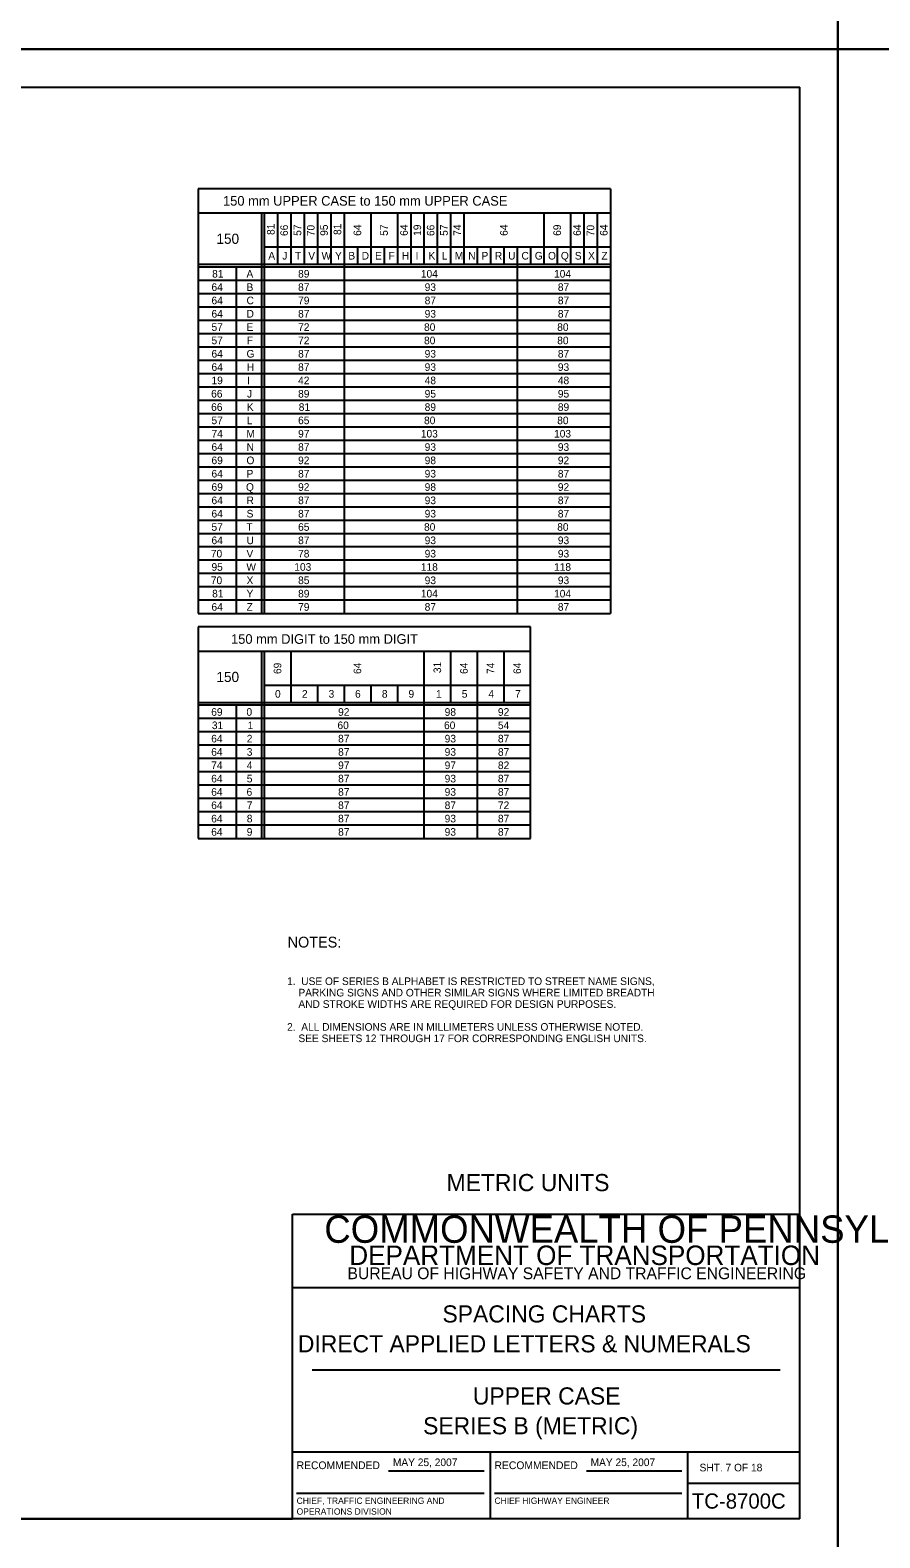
# Model space of a CAD drawing. Extents: x 637580 to 641849, y 297270 to 299646.
# Drawn here: x 638944 to 639279, y 297871 to 298465 of the extents above; entities that cross this region are included whole.
import ezdxf

# ---------------------------------------------------------------- set-up
doc = ezdxf.new("R2010")
doc.units = 0
for name, color, linetype in [('1', 7, 'Continuous'), ('2', 7, 'Continuous'), ('XCS-GRID-HVGL', 7, 'Continuous')]:
    doc.layers.add(name, color=color, linetype=linetype)

msp = doc.modelspace()

# ---------------------------------------------------------------- linework, layer by layer
at = {"layer": '1'}
for p, q in [((638461.31, 298442.63), (639247.31, 298442.63)), ((639247.31, 297878.63), (639247.31, 298442.63)), ((639047.31, 297878.63), (639047.31, 297998.63)), ((639047.31, 297998.63), (639247.31, 297998.63)), ((639247.31, 297969.63), (639047.31, 297969.63)), ((639055.06, 297937.31), (639239.56, 297937.31)), ((639047.31, 297905), (639247.31, 297905)), ((639125.31, 297905), (639125.31, 297878.63)), ((639203.19, 297878.63), (639203.19, 297905)), ((639085.24, 297897.57), (639122.87, 297897.57)), ((639163.24, 297897.57), (639200.87, 297897.57)), ((639203.19, 297892.63), (639247.31, 297892.63)), ((639048.99, 297888.68), (639122.87, 297888.68)), ((639126.99, 297888.68), (639200.87, 297888.68)), ((639247.31, 297878.63), (638461.31, 297878.63)), ((638461.31, 297878.63), (639047.31, 297878.63))]:
    msp.add_line(p, q, dxfattribs=at)
at = {"layer": '2'}
for p, q in [((639172.69, 298402.63), (639010.19, 298402.63)), ((639010.19, 298402.63), (639010.19, 298235.25)), ((639172.69, 298402.63), (639172.69, 298235.25)), ((639010.19, 298393.13), (639172.69, 298393.13)), ((639035.19, 298393.13), (639035.19, 298235.25)), ((639036.19, 298393.13), (639036.19, 298235.25)), ((639041.44, 298393.13), (639041.44, 298372.75)), ((639046.69, 298393.13), (639046.69, 298372.75)), ((639051.94, 298393.13), (639051.94, 298372.75)), ((639057.19, 298393.13), (639057.19, 298372.75)), ((639062.44, 298393.13), (639062.44, 298372.75)), ((639067.69, 298393.13), (639067.69, 298235.25)), ((639078.19, 298393.13), (639078.19, 298372.75)), ((639088.69, 298393.13), (639088.69, 298372.75)), ((639093.94, 298393.13), (639093.94, 298372.75)), ((639099.19, 298393.13), (639099.19, 298372.75)), ((639104.44, 298393.13), (639104.44, 298372.75)), ((639109.69, 298393.13), (639109.69, 298372.75)), ((639114.94, 298393.13), (639114.94, 298372.75)), ((639146.44, 298393.13), (639146.44, 298372.75)), ((639156.94, 298393.13), (639156.94, 298372.75)), ((639162.19, 298393.13), (639162.19, 298372.75)), ((639167.44, 298393.13), (639167.44, 298372.75)), ((639036.19, 298379.75), (639172.69, 298379.75)), ((639072.94, 298379.75), (639072.94, 298372.75)), ((639083.44, 298379.75), (639083.44, 298372.75)), ((639120.19, 298379.75), (639120.19, 298372.75)), ((639125.44, 298379.75), (639125.44, 298372.75)), ((639130.69, 298379.75), (639130.69, 298372.75)), ((639130.69, 298379.75), (639130.69, 298372.75)), ((639135.94, 298379.75), (639135.94, 298235.25)), ((639141.19, 298379.75), (639141.19, 298372.75)), ((639151.69, 298379.75), (639151.69, 298372.75)), ((639172.69, 298372.75), (639010.19, 298372.75)), ((639172.69, 298371.75), (639010.19, 298371.75)), ((639172.69, 298366.5), (639010.19, 298366.5)), ((639025.19, 298371.75), (639025.19, 298235.25)), ((639172.69, 298361.25), (639010.19, 298361.25)), ((639172.69, 298356), (639010.19, 298356)), ((639172.69, 298350.75), (639010.19, 298350.75)), ((639172.69, 298345.5), (639010.19, 298345.5)), ((639172.69, 298340.25), (639010.19, 298340.25)), ((639172.69, 298335), (639010.19, 298335)), ((639172.69, 298329.75), (639010.19, 298329.75)), ((639172.69, 298324.5), (639010.19, 298324.5)), ((639172.69, 298319.25), (639010.19, 298319.25)), ((639172.69, 298314), (639010.19, 298314)), ((639172.69, 298308.75), (639010.19, 298308.75)), ((639172.69, 298303.5), (639010.19, 298303.5)), ((639172.69, 298298.25), (639010.19, 298298.25)), ((639172.69, 298293), (639010.19, 298293)), ((639172.69, 298287.75), (639010.19, 298287.75)), ((639172.69, 298282.5), (639010.19, 298282.5)), ((639172.69, 298277.25), (639010.19, 298277.25)), ((639172.69, 298272), (639010.19, 298272)), ((639172.69, 298266.75), (639010.19, 298266.75)), ((639172.69, 298261.5), (639010.19, 298261.5)), ((639172.69, 298256.25), (639010.19, 298256.25)), ((639172.69, 298251), (639010.19, 298251)), ((639172.69, 298245.75), (639010.19, 298245.75)), ((639172.69, 298240.5), (639010.19, 298240.5)), ((639010.19, 298235.25), (639010.19, 298235.25)), ((639010.19, 298235.25), (639172.69, 298235.25)), ((639141.19, 298230), (639010.19, 298230)), ((639010.19, 298230), (639010.19, 298146.63)), ((639141.19, 298146.63), (639141.19, 298230)), ((639010.19, 298220.5), (639141.19, 298220.5)), ((639035.19, 298220.5), (639035.19, 298146.63)), ((639036.19, 298220.5), (639036.19, 298146.63)), ((639046.69, 298220.5), (639046.69, 298200.13)), ((639099.19, 298220.5), (639099.19, 298146.63)), ((639109.69, 298220.5), (639109.69, 298200.13)), ((639120.19, 298220.5), (639120.19, 298146.63)), ((639130.69, 298220.5), (639130.69, 298200.13)), ((639036.19, 298207.13), (639141.19, 298207.13)), ((639057.19, 298207.13), (639057.19, 298200.13)), ((639067.69, 298207.13), (639067.69, 298200.13)), ((639078.19, 298207.13), (639078.19, 298200.13)), ((639088.69, 298207.13), (639088.69, 298200.13)), ((639141.19, 298200.13), (639010.19, 298200.13)), ((639141.19, 298199.13), (639010.19, 298199.13)), ((639025.19, 298199.13), (639025.19, 298146.63)), ((639141.19, 298193.88), (639010.19, 298193.88)), ((639141.19, 298188.63), (639010.19, 298188.63)), ((639141.19, 298183.38), (639010.19, 298183.38)), ((639141.19, 298178.13), (639010.19, 298178.13)), ((639141.19, 298172.88), (639010.19, 298172.88)), ((639141.19, 298167.63), (639010.19, 298167.63)), ((639141.19, 298162.38), (639010.19, 298162.38)), ((639141.19, 298157.13), (639010.19, 298157.13)), ((639141.19, 298151.88), (639010.19, 298151.88)), ((639010.19, 298146.63), (639141.19, 298146.63))]:
    msp.add_line(p, q, dxfattribs=at)
at = {"layer": 'XCS-GRID-HVGL'}
for points in [[(638421.31, 299051.63), (639262.31, 299051.63), (639262.31, 298457.63), (638421.31, 298457.63)], [(639262.31, 299051.63), (640103.31, 299051.63), (640103.31, 298457.63), (639262.31, 298457.63)], [(638421.31, 298457.63), (639262.31, 298457.63), (639262.31, 297863.63), (638421.31, 297863.63)], [(639262.31, 298457.63), (640103.31, 298457.63), (640103.31, 297863.63), (639262.31, 297863.63)]]:
    msp.add_lwpolyline(points, close=True, dxfattribs=at)

# ---------------------------------------------------------------- texts
at = {"layer": '1'}
for s, height, p in [('COMMONWEALTH OF PENNSYLVANIA', 10.7828, (639059.9, 297987.36)), ('DEPARTMENT OF TRANSPORTATION', 7.6837, (639069.76, 297978.61)), ('BUREAU OF HIGHWAY SAFETY AND TRAFFIC ENGINEERING', 4.6253, (639069.04, 297973.04)), ('SPACING CHARTS', 6.75, (639106.47, 297955.97)), ('DIRECT APPLIED LETTERS & NUMERALS', 6.75, (639049.47, 297944.22)), ('UPPER CASE', 6.75, (639118.47, 297923.66)), ('SERIES B (METRIC)', 6.75, (639098.84, 297911.91)), ('RECOMMENDED', 3.048, (639048.99, 297898.2)), ('RECOMMENDED', 3.048, (639126.99, 297898.2)), ('SHT. 7 OF 18', 3, (639207.82, 297897.31)), ('CHIEF, TRAFFIC ENGINEERING AND', 2.5, (639048.99, 297884.51)), ('CHIEF HIGHWAY ENGINEER', 2.5, (639126.99, 297884.51)), ('TC-8700C', 6, (639204.77, 297882.63)), ('OPERATIONS DIVISION', 2.5, (639048.99, 297880.26))]:
    msp.add_text(s, height=height, dxfattribs=at).set_placement(p)
at = {"layer": '2'}
for s, height, p in [('150 mm UPPER CASE to 150 mm UPPER CASE', 3.8, (639019.97, 298395.98)), ('150', 4, (639017.38, 298380.94)), ('A', 3, (639037.83, 298374.75)), ('J', 3, (639043.32, 298374.75)), ('T', 3, (639048.32, 298374.75)), ('V', 3, (639053.58, 298374.75)), ('W', 3, (639058.81, 298374.75)), ('Y', 3, (639064.12, 298374.75)), ('B', 3, (639069.38, 298374.75)), ('D', 3, (639074.63, 298374.75)), ('E', 3, (639079.89, 298374.75)), ('F', 3, (639085.2, 298374.75)), ('H', 3, (639090.46, 298374.75)), ('I', 3, (639095.88, 298374.75)), ('K', 3, (639100.96, 298374.75)), ('L', 3, (639106.21, 298374.75)), ('M', 3, (639111.31, 298374.75)), ('N', 3, (639116.63, 298374.75)), ('P', 3, (639121.88, 298374.75)), ('R', 3, (639127.13, 298374.75)), ('U', 3, (639132.37, 298374.75)), ('C', 3, (639137.63, 298374.75)), ('G', 3, (639142.88, 298374.75)), ('O', 3, (639148.08, 298374.75)), ('Q', 3, (639153.15, 298374.75)), ('S', 3, (639158.64, 298374.75)), ('X', 3, (639163.87, 298374.75)), ('Z', 3, (639169.13, 298374.75)), ('81', 3, (639015.68, 298367.63)), ('A', 3, (639029.21, 298367.63)), ('89', 3, (639049.57, 298367.63)), ('104', 3, (639097.96, 298367.63)), ('104', 3, (639150.46, 298367.63)), ('64', 3, (639015.43, 298362.38)), ('B', 3, (639029.25, 298362.38)), ('87', 3, (639049.57, 298362.38)), ('93', 3, (639099.46, 298362.38)), ('87', 3, (639151.96, 298362.38)), ('64', 3, (639015.43, 298357.13)), ('64', 3, (639015.43, 298351.88)), ('C', 3, (639029.25, 298357.13)), ('D', 3, (639029.25, 298351.88)), ('87', 3, (639049.57, 298351.88)), ('79', 3, (639049.57, 298357.13)), ('87', 3, (639099.46, 298357.13)), ('93', 3, (639099.46, 298351.88)), ('87', 3, (639151.96, 298357.13)), ('87', 3, (639151.96, 298351.88)), ('57', 3, (639015.43, 298346.63)), ('E', 3, (639029.27, 298346.63)), ('72', 3, (639049.57, 298346.63)), ('80', 3, (639099.21, 298346.63)), ('80', 3, (639151.71, 298346.63)), ('57', 3, (639015.43, 298341.38)), ('F', 3, (639029.32, 298341.38)), ('72', 3, (639049.57, 298341.38)), ('80', 3, (639099.21, 298341.38)), ('80', 3, (639151.71, 298341.38)), ('64', 3, (639015.43, 298336.13)), ('G', 3, (639029.25, 298336.13)), ('87', 3, (639049.57, 298336.13)), ('93', 3, (639099.46, 298336.13)), ('87', 3, (639151.96, 298336.13)), ('64', 3, (639015.43, 298330.88)), ('H', 3, (639029.34, 298330.88)), ('87', 3, (639049.57, 298330.88)), ('93', 3, (639099.46, 298330.88)), ('93', 3, (639151.96, 298330.88)), ('19', 3, (639015.43, 298325.63)), ('I', 3, (639029.5, 298325.63)), ('42', 3, (639049.57, 298325.63)), ('48', 3, (639099.46, 298325.63)), ('48', 3, (639151.96, 298325.63)), ('66', 3, (639015.3, 298320.38)), ('J', 3, (639029.44, 298320.38)), ('89', 3, (639049.57, 298320.38)), ('95', 3, (639099.46, 298320.38)), ('95', 3, (639151.96, 298320.38)), ('66', 3, (639015.3, 298315.13)), ('57', 3, (639015.43, 298309.88)), ('K', 3, (639029.34, 298315.13)), ('L', 3, (639029.34, 298309.88)), ('65', 3, (639049.57, 298309.88)), ('81', 3, (639049.82, 298315.13)), ('80', 3, (639099.21, 298309.88)), ('89', 3, (639099.46, 298315.13)), ('80', 3, (639151.71, 298309.88)), ('89', 3, (639151.96, 298315.13)), ('74', 3, (639015.43, 298304.63)), ('M', 3, (639029.18, 298304.63)), ('97', 3, (639049.57, 298304.63)), ('103', 3, (639097.96, 298304.63)), ('103', 3, (639150.46, 298304.63)), ('64', 3, (639015.43, 298299.38)), ('N', 3, (639029.25, 298299.38)), ('87', 3, (639049.57, 298299.38)), ('93', 3, (639099.46, 298299.38)), ('93', 3, (639151.96, 298299.38)), ('69', 3, (639015.43, 298294.13)), ('O', 3, (639029.21, 298294.13)), ('92', 3, (639049.57, 298294.13)), ('98', 3, (639099.46, 298294.13)), ('92', 3, (639151.96, 298294.13)), ('64', 3, (639015.43, 298288.88)), ('P', 3, (639029.25, 298288.88)), ('87', 3, (639049.57, 298288.88)), ('93', 3, (639099.46, 298288.88)), ('87', 3, (639151.96, 298288.88)), ('69', 3, (639015.43, 298283.63)), ('Q', 3, (639029.03, 298283.63)), ('92', 3, (639049.57, 298283.63)), ('98', 3, (639099.46, 298283.63)), ('92', 3, (639151.96, 298283.63)), ('64', 3, (639015.43, 298278.38)), ('R', 3, (639029.25, 298278.38)), ('87', 3, (639049.57, 298278.38)), ('93', 3, (639099.46, 298278.38)), ('87', 3, (639151.96, 298278.38)), ('64', 3, (639015.43, 298273.13)), ('S', 3, (639029.27, 298273.13)), ('87', 3, (639049.57, 298273.13)), ('93', 3, (639099.46, 298273.13)), ('87', 3, (639151.96, 298273.13)), ('57', 3, (639015.43, 298267.88)), ('64', 3, (639015.43, 298262.63)), ('T', 3, (639029.19, 298267.88)), ('U', 3, (639029.24, 298262.63)), ('87', 3, (639049.57, 298262.63)), ('65', 3, (639049.57, 298267.88)), ('80', 3, (639099.21, 298267.88)), ('93', 3, (639099.46, 298262.63)), ('80', 3, (639151.71, 298267.88)), ('93', 3, (639151.96, 298262.63)), ('70', 3, (639015.18, 298257.38)), ('V', 3, (639029.21, 298257.38)), ('78', 3, (639049.57, 298257.38)), ('93', 3, (639099.46, 298257.38)), ('93', 3, (639151.96, 298257.38)), ('95', 3, (639015.43, 298252.13)), ('W', 3, (639029.18, 298252.13)), ('103', 3, (639048.07, 298252.13)), ('118', 3, (639097.96, 298252.13)), ('118', 3, (639150.46, 298252.13)), ('70', 3, (639015.18, 298246.88)), ('X', 3, (639029.24, 298246.88)), ('85', 3, (639049.57, 298246.88)), ('93', 3, (639099.46, 298246.88)), ('93', 3, (639151.96, 298246.88)), ('81', 3, (639015.68, 298241.63)), ('Y', 3, (639029.24, 298241.63)), ('89', 3, (639049.57, 298241.63)), ('104', 3, (639097.96, 298241.63)), ('104', 3, (639150.46, 298241.63)), ('64', 3, (639015.43, 298236.38)), ('Z', 3, (639029.25, 298236.38)), ('79', 3, (639049.57, 298236.38)), ('87', 3, (639099.46, 298236.38)), ('87', 3, (639151.96, 298236.38)), ('150 mm DIGIT to 150 mm DIGIT', 3.8, (639023.13, 298223.35)), ('150', 4, (639017.38, 298208.31)), ('0', 3, (639040.46, 298202.13)), ('2', 3, (639051.09, 298202.13)), ('3', 3, (639061.59, 298202.13)), ('6', 3, (639072, 298202.13)), ('8', 3, (639082.59, 298202.13)), ('9', 3, (639093.07, 298202.13)), ('1', 3, (639103.93, 298202.13)), ('5', 3, (639114.09, 298202.13)), ('4', 3, (639124.59, 298202.13)), ('7', 3, (639135.09, 298202.13)), ('69', 3, (639015.32, 298195)), ('0', 3, (639029.21, 298195)), ('92', 3, (639065.34, 298195)), ('98', 3, (639107.34, 298195)), ('92', 3, (639128.34, 298195)), ('31', 3, (639015.57, 298189.75)), ('1', 3, (639029.68, 298189.75)), ('60', 3, (639065.09, 298189.75)), ('60', 3, (639107.09, 298189.75)), ('54', 3, (639128.34, 298189.75)), ('64', 3, (639015.32, 298184.5)), ('64', 3, (639015.32, 298179.25)), ('3', 3, (639029.34, 298179.25)), ('2', 3, (639029.34, 298184.5)), ('87', 3, (639065.34, 298184.5)), ('87', 3, (639065.34, 298179.25)), ('93', 3, (639107.34, 298184.5)), ('93', 3, (639107.34, 298179.25)), ('87', 3, (639128.34, 298184.5)), ('87', 3, (639128.34, 298179.25)), ('74', 3, (639015.32, 298174)), ('4', 3, (639029.34, 298174)), ('97', 3, (639065.34, 298174)), ('97', 3, (639107.34, 298174)), ('82', 3, (639128.34, 298174)), ('64', 3, (639015.32, 298168.75)), ('5', 3, (639029.34, 298168.75)), ('87', 3, (639065.34, 298168.75)), ('93', 3, (639107.34, 298168.75)), ('87', 3, (639128.34, 298168.75)), ('64', 3, (639015.32, 298163.5)), ('6', 3, (639029.25, 298163.5)), ('87', 3, (639065.34, 298163.5)), ('93', 3, (639107.34, 298163.5)), ('87', 3, (639128.34, 298163.5)), ('64', 3, (639015.32, 298158.25)), ('7', 3, (639029.34, 298158.25)), ('87', 3, (639065.34, 298158.25)), ('87', 3, (639107.34, 298158.25)), ('72', 3, (639128.34, 298158.25)), ('64', 3, (639015.32, 298153)), ('8', 3, (639029.34, 298153)), ('87', 3, (639065.34, 298153)), ('93', 3, (639107.34, 298153)), ('87', 3, (639128.34, 298153)), ('64', 3, (639015.32, 298147.75)), ('9', 3, (639029.32, 298147.75)), ('87', 3, (639065.34, 298147.75)), ('93', 3, (639107.34, 298147.75)), ('87', 3, (639128.34, 298147.75)), ('NOTES:', 4.25, (639045.44, 298103.7)), ('1.  USE OF SERIES B ALPHABET IS RESTRICTED TO STREET NAME SIGNS,', 3, (639045.23, 298088.93)), ('    PARKING SIGNS AND OTHER SIMILAR SIGNS WHERE LIMITED BREADTH', 3, (639045.23, 298084.43)), ('    AND STROKE WIDTHS ARE REQUIRED FOR DESIGN PURPOSES.', 3, (639045.23, 298079.93)), ('2.  ALL DIMENSIONS ARE IN MILLIMETERS UNLESS OTHERWISE NOTED.', 3, (639045.23, 298070.93)), ('    SEE SHEETS 12 THROUGH 17 FOR CORRESPONDING ENGLISH UNITS.', 3, (639045.23, 298066.43)), ('METRIC UNITS', 6.75, (639108.11, 298007.72)), ('MAY 25, 2007', 3, (639086.93, 297899.39))]:
    msp.add_text(s, height=height, dxfattribs=at).set_placement(p)
for s, rotation, p in [('81', 90, (639040.31, 298384.43)), ('66', 90, (639045.56, 298384.01)), ('57', 90, (639050.81, 298384.09)), ('70', 90, (639056.06, 298383.96)), ('95', 90, (639061.31, 298384.09)), ('81', 90, (639066.56, 298384.43)), ('64', 90, (639074.44, 298384.09)), ('57', 90, (639084.94, 298384.09)), ('64', 90, (639092.81, 298384.09)), ('19', 90, (639098.06, 298384.08)), ('66', 90, (639103.31, 298384.01)), ('57', 90, (639108.56, 298384.09)), ('74', 90, (639113.81, 298384.09)), ('64', 90, (639132.19, 298384.09)), ('69', 90, (639153.19, 298384.08)), ('64', 90, (639161.06, 298384.09)), ('70', 90, (639166.31, 298383.96)), ('64', 90, (639171.56, 298384.09)), ('69', 90, (639042.94, 298211.45)), ('64', 90, (639074.44, 298211.46)), ('31', 90, (639105.94, 298211.81)), ('64', 90, (639116.44, 298211.46)), ('74', 90, (639126.94, 298211.46)), ('64', 90, (639137.44, 298211.46)), ('MAY 25, 2007', 360, (639164.88, 297899.39))]:
    msp.add_text(s, height=3, rotation=rotation, dxfattribs=at).set_placement(p)

doc.saveas('drawing.dxf')
